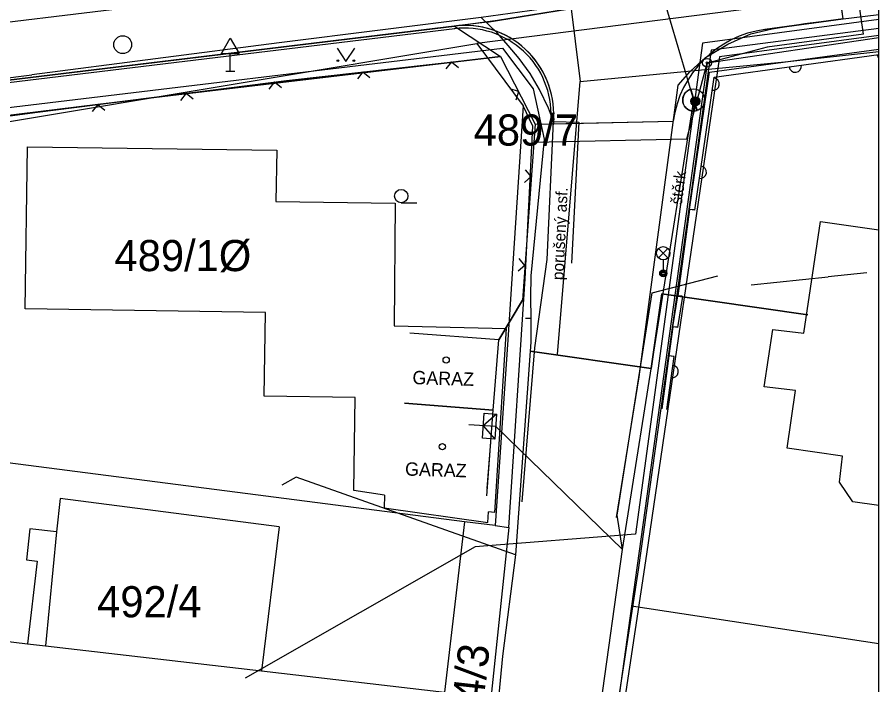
# Model space of a CAD drawing. Extents: x -643342 to -638635, y -1201752 to -1189948.
# Drawn here: x -639391.96 to -639343.59, y -1192756.85 to -1192719.36 of the extents above; entities that cross this region are included whole.
import ezdxf

# ---------------------------------------------------------------- set-up
doc = ezdxf.new("R2010")
doc.units = 0
for name, color, linetype in [('IS_EL_NN_NADZEMNÍ', 7, 'Continuous'), ('IS_EL_NN_PODZEMNÍ', 7, 'Continuous'), ('IS_TELEF_MISTNI_ZAMERENO', 7, 'Continuous'), ('IS_VODOVOD_VAS', 7, 'Continuous'), ('K-HRANICE_KN', 7, 'Continuous'), ('K-SLUCKOVE CARY', 7, 'Continuous'), ('K-ČÍSLA_PARCEL', 7, 'Continuous'), ('N-CHODNIK', 7, 'Continuous'), ('N-OBVOD STAVBY 06', 7, 'Continuous'), ('N-OSA', 7, 'Continuous'), ('N-SILNICE', 7, 'Continuous'), ('N-SJEZDY', 7, 'Continuous'), ('N-SRAFY_PLOCHY', 7, 'Continuous'), ('Vrstva 13', 7, 'Continuous'), ('Z-budovy', 7, 'Continuous'), ('Z-hrany_a_čáry', 7, 'Continuous'), ('Z-popisy', 7, 'Continuous'), ('Z-sloupy', 7, 'Continuous'), ('Z-vchody_vjezdy', 7, 'Continuous'), ('Z-VO_rozhlas', 7, 'Continuous'), ('Z-značky', 7, 'Continuous'), ('Z-šachty_poklopy', 7, 'Continuous')]:
    doc.layers.add(name, color=color, linetype=linetype)

msp = doc.modelspace()

# ---------------------------------------------------------------- linework, layer by layer
for p in [(-639344.261, -1192733.71), (-639350.747, -1192734.396)]:
    msp.add_line(p, (-639346.423, -1192733.938))
at = {"layer": 'IS_EL_NN_NADZEMNÍ'}
for p, q in [((-639353.97, -1192724.01), (-639358.95, -1192707.23)), ((-639357.98, -1192749.25), (-639353.97, -1192724.01)), ((-639361.144, -1192772.102), (-639357.98, -1192749.25))]:
    msp.add_line(p, q, dxfattribs=at)
for points in [[(-639354.15, -1192723.414), (-639353.79, -1192724.601)], [(-639353.79, -1192724.601), (-639354.15, -1192723.414)]]:
    msp.add_lwpolyline(points, dxfattribs=at)
msp.add_circle((-639353.98, -1192724.01), 0.62, dxfattribs=at)
for centre, radius, start, end in [((-639353.98, -1192724.01), 0.62, 105.9602, 286.8792), ((-639353.945, -1192723.993), 0.627, 283.3458, 284.2699)]:
    msp.add_arc(centre, radius, start, end, dxfattribs=at)
at = {"layer": 'IS_EL_NN_PODZEMNÍ'}
for p, q in [((-639343.591, -1192719.49), (-639353.48, -1192720.81)), ((-639343.591, -1192719.987), (-639353, -1192721.21)), ((-639343.591, -1192720.386), (-639352.53, -1192721.58)), ((-639353.48, -1192720.81), (-639357.25, -1192748.39)), ((-639353, -1192721.21), (-639357.1, -1192750.39)), ((-639352.53, -1192721.58), (-639356.63, -1192749.52)), ((-639356.31, -1192734.83), (-639352.62, -1192733.89)), ((-639358.28, -1192747.33), (-639356.31, -1192734.83)), ((-639365.1, -1192742.35), (-639366.61, -1192742.26)), ((-639357.98, -1192749.25), (-639365.1, -1192742.35)), ((-639357.98, -1192749.25), (-639358.28, -1192747.33)), ((-639357.25, -1192748.39), (-639366.25, -1192749.11)), ((-639366.25, -1192749.11), (-639379.16, -1192756.48)), ((-639356.63, -1192749.52), (-639360.054, -1192772.102)), ((-639357.1, -1192750.39), (-639360.404, -1192772.102))]:
    msp.add_line(p, q, dxfattribs=at)
msp.add_lwpolyline([(-639365.053, -1192741.652), (-639365.147, -1192743.049), (-639365.845, -1192743.002), (-639365.751, -1192741.605)], close=True, dxfattribs=at)
msp.add_lwpolyline([(-639365.053, -1192741.652), (-639365.798, -1192742.303), (-639365.147, -1192743.049)], dxfattribs=at)
at = {"layer": 'IS_TELEF_MISTNI_ZAMERENO'}
for p, q in [((-639393.73, -1192724.58), (-639364.71, -1192721.09)), ((-639364.71, -1192721.09), (-639363, -1192723.39)), ((-639363, -1192723.39), (-639362.38, -1192726.21)), ((-639362.38, -1192726.21), (-639363.12, -1192733.88)), ((-639363.12, -1192733.88), (-639363.14, -1192735.1)), ((-639363.14, -1192735.1), (-639363.13, -1192736.27)), ((-639356.37, -1192739.09), (-639355.77, -1192734.9)), ((-639355.77, -1192734.9), (-639356.37, -1192739.09)), ((-639355.77, -1192734.9), (-639347.58, -1192736.07)), ((-639347.58, -1192736.07), (-639355.77, -1192734.9)), ((-639363.13, -1192736.27), (-639363.42, -1192736.27)), ((-639363.13, -1192736.27), (-639363.12, -1192737.6)), ((-639363.13, -1192736.27), (-639363.12, -1192737.6)), ((-639363.12, -1192737.6), (-639363.16, -1192738.12)), ((-639363.12, -1192737.6), (-639363.16, -1192738.12)), ((-639363.16, -1192738.12), (-639363.99, -1192749.56)), ((-639363.16, -1192738.12), (-639363.99, -1192749.56)), ((-639363.16, -1192738.12), (-639356.37, -1192739.09)), ((-639356.37, -1192739.09), (-639363.16, -1192738.12)), ((-639376.3, -1192745.19), (-639377.11, -1192745.64)), ((-639363.99, -1192749.56), (-639376.3, -1192745.19)), ((-639363.99, -1192749.56), (-639364.71, -1192755.24)), ((-639363.99, -1192749.56), (-639364.71, -1192755.24)), ((-639364.71, -1192755.24), (-639365.4, -1192762.39))]:
    msp.add_line(p, q, dxfattribs=at)
at = {"layer": 'IS_VODOVOD_VAS'}
for points in [[(-639361.85, -1192711.36), (-639361.76, -1192711.63), (-639360.349, -1192722.964)], [(-639360.349, -1192722.964), (-639348.87, -1192721.87), (-639343.591, -1192721.281)], [(-639361.629, -1192738.3), (-639360.349, -1192722.964)]]:
    msp.add_lwpolyline(points, dxfattribs=at)
at = {"layer": 'K-HRANICE_KN'}
for p, q in [((-639343.591, -1192717.952), (-639366.16, -1192720.83)), ((-639343.591, -1192720.518), (-639353.22, -1192721.94)), ((-639394.64, -1192725.58), (-639366.16, -1192720.83)), ((-639366.16, -1192720.83), (-639363.55, -1192724.33)), ((-639353.22, -1192721.94), (-639357.47, -1192752.43)), ((-639363.55, -1192724.33), (-639364.42, -1192737.47)), ((-639363.02, -1192725.47), (-639363.55, -1192724.33)), ((-639363.45, -1192734.05), (-639363.02, -1192725.47)), ((-639391.52, -1192735.73), (-639391.38, -1192726.63)), ((-639391.38, -1192726.63), (-639377.39, -1192726.82)), ((-639377.39, -1192726.82), (-639377.44, -1192729.71)), ((-639377.44, -1192729.71), (-639370.74, -1192729.81)), ((-639370.74, -1192729.81), (-639370.8, -1192736.7)), ((-639347.79, -1192737.11), (-639346.87, -1192730.83)), ((-639346.87, -1192730.83), (-639343.591, -1192731.294)), ((-639364.37, -1192748.01), (-639363.45, -1192734.05)), ((-639378.02, -1192735.94), (-639391.52, -1192735.73)), ((-639378.09, -1192740.64), (-639378.02, -1192735.94)), ((-639370.8, -1192736.7), (-639364.51, -1192736.84)), ((-639364.51, -1192736.84), (-639365.17, -1192747.18)), ((-639350.02, -1192740.11), (-639349.53, -1192736.9)), ((-639349.53, -1192736.9), (-639347.79, -1192737.11)), ((-639364.42, -1192737.47), (-639365.12, -1192747.91)), ((-639348.27, -1192740.32), (-639350.02, -1192740.11)), ((-639348.74, -1192743.57), (-639348.27, -1192740.32)), ((-639372.99, -1192740.72), (-639378.09, -1192740.64)), ((-639373.07, -1192745.94), (-639372.99, -1192740.72)), ((-639366.85, -1192747.69), (-639413.99, -1192741.6)), ((-639345.62, -1192744.01), (-639348.74, -1192743.57)), ((-639345.79, -1192745.47), (-639345.62, -1192744.01)), ((-639345.05, -1192746.57), (-639345.79, -1192745.47)), ((-639371.35, -1192746.21), (-639373.07, -1192745.94)), ((-639371.35, -1192746.21), (-639371.36, -1192746.91)), ((-639389.56, -1192746.39), (-639389.75, -1192748.26)), ((-639377.26, -1192747.97), (-639389.56, -1192746.39)), ((-639343.591, -1192746.776), (-639345.05, -1192746.57)), ((-639371.36, -1192746.91), (-639365.54, -1192747.74)), ((-639365.54, -1192747.74), (-639365.5, -1192747.13)), ((-639365.17, -1192747.18), (-639365.5, -1192747.13)), ((-639366.85, -1192747.69), (-639367.98, -1192757.26)), ((-639365.12, -1192747.91), (-639366.85, -1192747.69)), ((-639391.25, -1192748.09), (-639391.45, -1192749.83)), ((-639389.75, -1192748.26), (-639391.25, -1192748.09)), ((-639377.26, -1192747.97), (-639378.25, -1192756.07)), ((-639364.37, -1192748.01), (-639365.94, -1192763.11)), ((-639365.12, -1192747.91), (-639364.37, -1192748.01)), ((-639391.45, -1192749.83), (-639390.85, -1192749.9)), ((-639390.85, -1192749.9), (-639391.38, -1192754.55)), ((-639421.62, -1192751.04), (-639391.38, -1192754.55)), ((-639357.47, -1192752.43), (-639360.213, -1192772.102)), ((-639343.591, -1192754.551), (-639357.47, -1192752.43)), ((-639391.38, -1192754.55), (-639390.38, -1192754.67)), ((-639390.38, -1192754.67), (-639378.25, -1192756.07)), ((-639378.25, -1192756.07), (-639367.98, -1192757.26))]:
    msp.add_line(p, q, dxfattribs=at)
at = {"layer": 'K-SLUCKOVE CARY'}
msp.add_line((-639389.75, -1192748.26), (-639390.38, -1192754.67), dxfattribs=at)
at = {"layer": 'N-CHODNIK'}
for p, q in [((-639345.588, -1192719.456), (-639347.039, -1192709.142)), ((-639382.481, -1192723.632), (-639365.402, -1192721.628)), ((-639404.29, -1192726.34), (-639382.481, -1192723.632))]:
    msp.add_line(p, q, dxfattribs=at)
at = {"layer": 'N-OBVOD STAVBY 06'}
for p, q in [((-639344.457, -1192720.312), (-639346.196, -1192707.959)), ((-639344.457, -1192720.312), (-639349.852, -1192721.04)), ((-639349.852, -1192721.04), (-639353.22, -1192721.94)), ((-639383.835, -1192723.805), (-639364.82, -1192721.56)), ((-639397.284, -1192725.47), (-639383.835, -1192723.805))]:
    msp.add_line(p, q, dxfattribs=at)
for points in [[(-639364.82, -1192721.56), (-639362.89, -1192725.37), (-639362.962, -1192726.372)], [(-639362.962, -1192726.372), (-639354.369, -1192726.184), (-639353.22, -1192721.94)]]:
    msp.add_lwpolyline(points, dxfattribs=at)
at = {"layer": 'N-OSA'}
msp.add_lwpolyline([(-639404.796, -1192721.12), (-639376.588, -1192717.696)], dxfattribs=at)
at = {"layer": 'N-SILNICE'}
for p, q in [((-639365.584, -1192719.633), (-639346.01, -1192716.455)), ((-639365.584, -1192719.633), (-639404.404, -1192724.346)), ((-639367.385, -1192720.003), (-639404.386, -1192724.495))]:
    msp.add_line(p, q, dxfattribs=at)
at = {"layer": 'N-SJEZDY'}
for p, q in [((-639345.588, -1192719.456), (-639349.986, -1192720.049)), ((-639362, -1192725.213), (-639362.006, -1192725.341)), ((-639361.992, -1192725.041), (-639362, -1192725.213)), ((-639361.85, -1192725.22), (-639361.856, -1192725.347)), ((-639361.842, -1192725.048), (-639361.85, -1192725.22))]:
    msp.add_line(p, q, dxfattribs=at)
msp.add_lwpolyline([(-639365.402, -1192721.628), (-639364.82, -1192721.56), (-639362.89, -1192725.37), (-639355.13, -1192725.2)], dxfattribs=at)
for centre, radius, start, end in [((-639366.837, -1192724.822), 5, 357.4109, 96.9174), ((-639366.837, -1192724.822), 4.85, 357.4109, 96.9174), ((-639349.183, -1192725.995), 6, 97.6873, 172.3847)]:
    msp.add_arc(centre, radius, start, end, dxfattribs=at)
at = {"layer": 'N-SRAFY_PLOCHY'}
for p, q in [((-639364.309, -1192719.427), (-639355.797, -1192718.044)), ((-639367.486, -1192719.864), (-639364.309, -1192719.427)), ((-639420.387, -1192726.282), (-639367.403, -1192719.854)), ((-639374.79, -1192720.75), (-639367.486, -1192719.864)), ((-639367.403, -1192719.854), (-639364.82, -1192721.56)), ((-639381.976, -1192721.623), (-639374.79, -1192720.75)), ((-639399.945, -1192723.805), (-639381.976, -1192721.623)), ((-639364.82, -1192721.56), (-639387.44, -1192724.266)), ((-639387.44, -1192724.266), (-639404.29, -1192726.34))]:
    msp.add_line(p, q, dxfattribs=at)
for points in [[(-639349.986, -1192720.049), (-639345.588, -1192719.456), (-639346.01, -1192716.455), (-639365.584, -1192719.633), (-639367.403, -1192719.854)], [(-639367.403, -1192719.854), (-639364.82, -1192721.56), (-639362.89, -1192725.37), (-639361.856, -1192725.347), (-639361.842, -1192725.048)], [(-639361.842, -1192725.048), (-639361.85, -1192725.22), (-639361.856, -1192725.347), (-639355.13, -1192725.2)]]:
    msp.add_lwpolyline(points, dxfattribs=at)
for centre, radius, start, end in [((-639366.837, -1192724.822), 5, 357.4109, 96.4941), ((-639366.837, -1192724.822), 5, 357.4109, 96.4941), ((-639349.183, -1192725.995), 6, 97.6873, 172.3847)]:
    msp.add_arc(centre, radius, start, end, dxfattribs=at)
at = {"layer": 'Vrstva 13'}
msp.add_lwpolyline([(-639343.591, -1192858.606), (-639343.591, -1192648.606), (-639640.591, -1192648.606), (-639640.591, -1192858.606), (-639343.591, -1192858.606)], dxfattribs=at)
at = {"layer": 'Z-budovy'}
for p, q in [((-639364.93, -1192737.48), (-639369.915, -1192737.097)), ((-639365.233, -1192741.423), (-639364.93, -1192737.48)), ((-639370.218, -1192741.04), (-639365.233, -1192741.423)), ((-639365.233, -1192741.423), (-639370.218, -1192741.04)), ((-639365.604, -1192746.237), (-639365.233, -1192741.423))]:
    msp.add_line(p, q, dxfattribs=at)
at = {"layer": 'Z-hrany_a_čáry'}
for p, q in [((-639356.67, -1192718.09), (-639365.92, -1192719.37)), ((-639347.75, -1192719.72), (-639343.591, -1192719.211)), ((-639365.92, -1192719.37), (-639377.25, -1192720.79)), ((-639365.012, -1192720.229), (-639365.92, -1192719.37)), ((-639350.781, -1192720.295), (-639349.568, -1192720.012)), ((-639349.568, -1192720.012), (-639347.75, -1192719.72)), ((-639364.393, -1192720.944), (-639365.012, -1192720.229)), ((-639352.065, -1192720.875), (-639350.781, -1192720.295)), ((-639377.25, -1192720.79), (-639391.14, -1192722.59)), ((-639363.78, -1192721.68), (-639364.393, -1192720.944)), ((-639353.31, -1192721.63), (-639352.065, -1192720.875)), ((-639376.84, -1192722.91), (-639364.82, -1192721.56)), ((-639364.82, -1192721.56), (-639362.89, -1192725.37)), ((-639354.181, -1192722.413), (-639353.31, -1192721.63)), ((-639353.1, -1192722.45), (-639343.591, -1192721.159)), ((-639352.836, -1192722.717), (-639343.591, -1192721.461)), ((-639367.585, -1192721.871), (-639367.897, -1192722.262)), ((-639367.585, -1192721.871), (-639367.194, -1192722.183)), ((-639363.169, -1192722.521), (-639363.78, -1192721.68)), ((-639403, -1192724.09), (-639391.14, -1192722.59)), ((-639372.554, -1192722.429), (-639372.866, -1192722.82)), ((-639372.554, -1192722.429), (-639372.162, -1192722.741)), ((-639362.631, -1192723.418), (-639363.169, -1192722.521)), ((-639354.86, -1192723.18), (-639354.181, -1192722.413)), ((-639354.22, -1192730.15), (-639353.1, -1192722.45)), ((-639390.83, -1192724.7), (-639376.84, -1192722.91)), ((-639377.521, -1192722.997), (-639377.827, -1192723.393)), ((-639377.521, -1192722.997), (-639377.125, -1192723.303)), ((-639353.923, -1192730.193), (-639352.836, -1192722.717)), ((-639363.818, -1192723.538), (-639364.294, -1192723.382)), ((-639363.818, -1192723.538), (-639363.974, -1192724.014)), ((-639362.128, -1192724.461), (-639362.631, -1192723.418)), ((-639357.05, -1192739.56), (-639354.86, -1192723.18)), ((-639382.481, -1192723.632), (-639382.787, -1192724.028)), ((-639382.481, -1192723.632), (-639382.085, -1192723.938)), ((-639387.44, -1192724.266), (-639387.747, -1192724.662)), ((-639387.44, -1192724.266), (-639387.044, -1192724.573)), ((-639361.85, -1192725.22), (-639362.128, -1192724.461)), ((-639402.82, -1192726.24), (-639390.83, -1192724.7)), ((-639362.89, -1192725.37), (-639363.6, -1192735.25)), ((-639362.2, -1192732.96), (-639361.85, -1192725.22)), ((-639361.85, -1192725.22), (-639360.44, -1192725.26)), ((-639360.44, -1192725.26), (-639360.84, -1192733.18)), ((-639363.101, -1192728.309), (-639363.48, -1192728.637)), ((-639363.101, -1192728.309), (-639363.429, -1192727.931)), ((-639353.923, -1192730.193), (-639354.22, -1192730.15)), ((-639363.46, -1192733.296), (-639363.787, -1192732.918)), ((-639362.91, -1192737.92), (-639362.2, -1192732.96)), ((-639363.46, -1192733.296), (-639363.838, -1192733.624)), ((-639355.16, -1192736.74), (-639354.88, -1192735)), ((-639354.88, -1192735), (-639354.584, -1192735.048)), ((-639354.864, -1192736.788), (-639354.584, -1192735.048)), ((-639364.93, -1192737.48), (-639363.6, -1192735.25)), ((-639363.6, -1192735.25), (-639364.93, -1192737.48)), ((-639354.864, -1192736.788), (-639355.16, -1192736.74)), ((-639363.605, -1192746.568), (-639362.91, -1192737.92)), ((-639355.38, -1192738.38), (-639355.779, -1192741.353)), ((-639355.482, -1192741.393), (-639355.083, -1192738.42)), ((-639355.083, -1192738.42), (-639355.38, -1192738.38)), ((-639358.308, -1192747.447), (-639357.05, -1192739.56))]:
    msp.add_line(p, q, dxfattribs=at)
for centre, start, end in [((-639343.328, -1192721.426), 187.7345, 221.2398), ((-639348.282, -1192722.099), 187.7345, 7.7345), ((-639352.894, -1192723.117), 261.7272, 81.7272), ((-639353.614, -1192728.065), 261.7272, 81.7272), ((-639355.196, -1192739.262), 262.3561, 82.3561)]:
    msp.add_arc(centre, 0.35, start, end, dxfattribs=at)
at = {"layer": 'Z-sloupy'}
for centre, radius in [((-639353.23, -1192721.92), 0.25), ((-639353.23, -1192721.92), 0.05), ((-639353.89, -1192724.08), 0.25), ((-639353.89, -1192724.08), 0.2), ((-639353.89, -1192724.08), 0.15), ((-639353.89, -1192724.08), 0.1), ((-639353.89, -1192724.08), 0.05)]:
    msp.add_circle(centre, radius, dxfattribs=at)
at = {"layer": 'Z-vchody_vjezdy'}
for p, q in [((-639354.22, -1192730.15), (-639354.88, -1192735)), ((-639353.972, -1192730.184), (-639354.22, -1192730.15)), ((-639354.632, -1192735.034), (-639354.88, -1192735)), ((-639355.16, -1192736.74), (-639355.38, -1192738.38)), ((-639354.912, -1192736.773), (-639355.16, -1192736.74)), ((-639365.18, -1192740.726), (-639364.983, -1192738.177)), ((-639355.132, -1192738.413), (-639355.38, -1192738.38)), ((-639365.572, -1192745.826), (-639365.371, -1192743.217))]:
    msp.add_line(p, q, dxfattribs=at)
at = {"layer": 'Z-VO_rozhlas'}
for p, q in [((-639355.955, -1192732.88), (-639355.425, -1192732.35)), ((-639355.955, -1192732.35), (-639355.425, -1192732.88)), ((-639355.69, -1192732.99), (-639355.69, -1192733.74))]:
    msp.add_line(p, q, dxfattribs=at)
for centre, radius in [((-639355.69, -1192732.615), 0.375), ((-639355.69, -1192733.74), 0.2), ((-639355.69, -1192733.74), 0.145), ((-639355.69, -1192733.74), 0.0876)]:
    msp.add_circle(centre, radius, dxfattribs=at)
at = {"layer": 'Z-značky'}
for p, q in [((-639380.5, -1192721.39), (-639380, -1192720.54)), ((-639380, -1192720.54), (-639379.5, -1192721.39)), ((-639374.006, -1192721.099), (-639373.506, -1192721.849)), ((-639373.506, -1192721.849), (-639373.006, -1192721.099)), ((-639380.5, -1192721.39), (-639379.5, -1192721.39)), ((-639380, -1192722.39), (-639380, -1192721.39)), ((-639380.25, -1192722.39), (-639379.75, -1192722.39)), ((-639370.404, -1192729.778), (-639369.529, -1192729.778))]:
    msp.add_line(p, q, dxfattribs=at)
for centre, radius in [((-639373.956, -1192721.799), 0.05), ((-639373.057, -1192721.799), 0.05), ((-639370.404, -1192729.403), 0.375), ((-639367.879, -1192738.606), 0.175), ((-639368.089, -1192743.48), 0.175)]:
    msp.add_circle(centre, radius, dxfattribs=at)
at = {"layer": 'Z-šachty_poklopy'}
msp.add_circle((-639386.04, -1192720.9), 0.5, dxfattribs=at)

# ---------------------------------------------------------------- texts
at = {"layer": 'K-ČÍSLA_PARCEL'}
for s, p in [('489/7', (-639366.335, -1192726.57)), ('489/1%%c', (-639386.499, -1192733.62)), ('492/4', (-639387.474, -1192753.06))]:
    msp.add_text(s, height=1.75, dxfattribs=at).set_placement(p)
msp.add_text('494/3', height=1.75, rotation=83.5748, dxfattribs=at).set_placement((-639366.083, -1192760.476))
at = {"layer": 'Z-popisy'}
for s, height, rotation, p in [('štěrk', 0.65, 82.4302, (-639354.65, -1192729.909)), ('porušený asf.', 0.65, 87.2701, (-639361.299, -1192734.138)), ('GARAZ', 0.75, 358.2881, (-639369.78, -1192739.963)), ('GARAZ', 0.75, 358.2881, (-639370.195, -1192745.098))]:
    msp.add_text(s, height=height, rotation=rotation, dxfattribs=at).set_placement(p)

doc.saveas('drawing.dxf')
